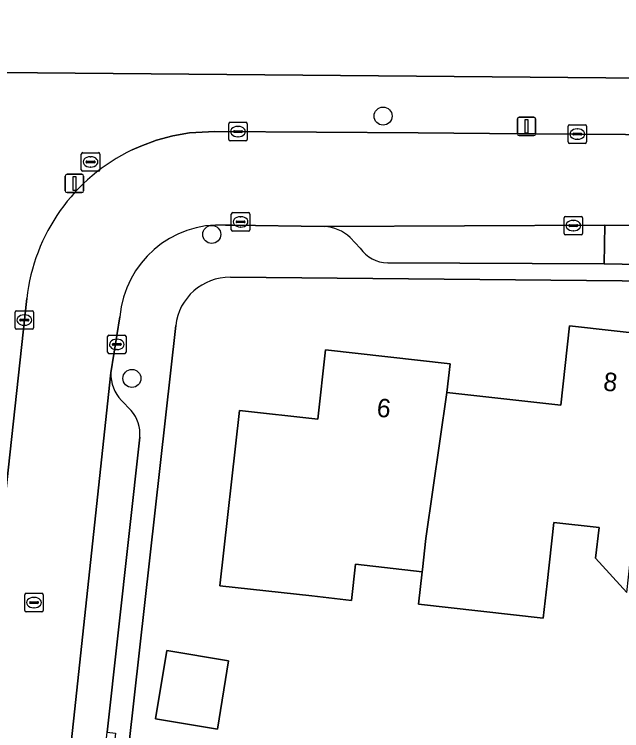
# Model space of a CAD drawing. Extents: x 162396 to 163643, y 386452 to 387406.
# Drawn here: x 162788.12 to 162821.03, y 386627.35 to 386666.15 of the extents above; entities that cross this region are included whole.
import ezdxf

# ---------------------------------------------------------------- set-up
doc = ezdxf.new("R2010")
doc.units = 0
for name, color, linetype in [('IMGEO_Boom', 7, 'Continuous'), ('IMGEO_Erf', 7, 'Continuous'), ('IMGEO_Kolk', 7, 'Continuous'), ('IMGEO_Lichtmast', 7, 'Continuous'), ('IMGEO_Pand', 7, 'Continuous'), ('IMGEO_Pand_nummerreeks', 7, 'Continuous'), ('IMGEO_Parkeervlak_open', 7, 'Continuous'), ('IMGEO_Rijbaan_lokaal_open', 7, 'Continuous'), ('IMGEO_Rioolput', 7, 'Continuous'), ('IMGEO_Voetpad_open', 7, 'Continuous')]:
    doc.layers.add(name, color=color, linetype=linetype)

msp = doc.modelspace()

# ---------------------------------------------------------------- linework, layer by layer
at = {"layer": 'IMGEO_Boom'}
for centre in [(162808.106, 386660.64), (162798.822, 386654.231), (162794.495, 386646.431)]:
    msp.add_circle(centre, 0.489, dxfattribs=at)
at = {"layer": 'IMGEO_Erf'}
for points in [[(162932.823, 386652.31), (162934.978, 386654.725), (162936.722, 386656.679), (162939.36, 386659.635), (162950.734, 386672.38), (162953.337, 386675.295), (162954.931, 386677.078), (162957.707, 386680.182), (162969.169, 386692.999), (162984.352, 386710.007), (162921.76, 386750), (162921.361, 386750.255), (162921.212, 386750), (162863.497, 386651.323), (162799.834, 386651.914)], [(162776.93, 386743.582), (162768.744, 386730.951), (162762.934, 386721.672), (162757.742, 386711.279), (162754.454, 386701.785), (162744.409, 386671.894), (162782.247, 386667.715), (162783.774, 386663.035), (162787.296, 386663.004), (162855.09, 386662.415)], [(162796.866, 386649.291), (162791.792, 386603.958), (162791.577, 386602.199)], [(162821.307, 386634.831), (162819.622, 386636.702), (162819.806, 386638.36), (162817.359, 386638.633), (162816.991, 386635.327), (162816.781, 386633.445), (162810.023, 386634.197), (162810.219, 386635.963), (162806.613, 386636.364), (162806.395, 386634.407), (162804.234, 386634.648), (162799.264, 386635.201), (162800.321, 386644.698), (162804.568, 386644.225), (162804.986, 386647.977), (162811.731, 386647.227), (162811.557, 386645.663), (162817.734, 386644.975), (162818.213, 386649.286), (162823.052, 386648.748)]]:
    msp.add_lwpolyline(points, dxfattribs=at)
msp.add_lwpolyline([(162799.125, 386627.433), (162795.77, 386627.986), (162796.38, 386631.69), (162799.735, 386631.138)], close=True, dxfattribs=at)
msp.add_arc((162799.806, 386648.955), 2.959, 89.456, 173.4819, dxfattribs=at)
at = {"layer": 'IMGEO_Kolk'}
for p, q in [((162799.742, 386659.378), (162799.742, 386660.23)), ((162799.817, 386660.304), (162800.669, 386660.304)), ((162800.743, 386660.23), (162800.743, 386659.378)), ((162818.204, 386660.165), (162819.056, 386660.165)), ((162800.001, 386659.798), (162800.001, 386659.81)), ((162800.439, 386659.761), (162800.041, 386659.761)), ((162800.044, 386659.847), (162800.442, 386659.847)), ((162800.23, 386660.084), (162800.255, 386660.084)), ((162800.485, 386659.81), (162800.485, 386659.798)), ((162818.129, 386659.239), (162818.129, 386660.091)), ((162818.617, 386659.945), (162818.642, 386659.945)), ((162819.13, 386660.091), (162819.13, 386659.239)), ((162800.253, 386659.524), (162800.228, 386659.524)), ((162818.388, 386659.659), (162818.388, 386659.671)), ((162818.826, 386659.622), (162818.428, 386659.622)), ((162818.431, 386659.708), (162818.829, 386659.708)), ((162818.64, 386659.385), (162818.615, 386659.385)), ((162818.872, 386659.671), (162818.872, 386659.659)), ((162800.669, 386659.304), (162799.817, 386659.304)), ((162819.056, 386659.165), (162818.204, 386659.165)), ((162799.88, 386654.486), (162799.88, 386655.338)), ((162799.955, 386655.412), (162800.807, 386655.412)), ((162800.368, 386655.192), (162800.393, 386655.192)), ((162800.881, 386655.338), (162800.881, 386654.486)), ((162817.911, 386654.285), (162817.911, 386655.137)), ((162817.986, 386655.211), (162818.838, 386655.211)), ((162818.912, 386655.137), (162818.912, 386654.285)), ((162800.139, 386654.906), (162800.139, 386654.918)), ((162800.577, 386654.869), (162800.179, 386654.869)), ((162800.182, 386654.955), (162800.58, 386654.955)), ((162800.623, 386654.918), (162800.623, 386654.906)), ((162818.17, 386654.705), (162818.17, 386654.717)), ((162818.213, 386654.754), (162818.611, 386654.754)), ((162818.399, 386654.991), (162818.424, 386654.991)), ((162818.654, 386654.717), (162818.654, 386654.705)), ((162800.807, 386654.412), (162799.955, 386654.412)), ((162800.391, 386654.632), (162800.366, 386654.632)), ((162818.608, 386654.668), (162818.21, 386654.668)), ((162818.422, 386654.431), (162818.397, 386654.431)), ((162818.838, 386654.211), (162817.986, 386654.211)), ((162788.24, 386650.094), (162789.092, 386650.094)), ((162788.165, 386649.168), (162788.165, 386650.02)), ((162788.467, 386649.637), (162788.865, 386649.637)), ((162788.653, 386649.874), (162788.678, 386649.874)), ((162789.166, 386650.02), (162789.166, 386649.168)), ((162788.424, 386649.588), (162788.424, 386649.6)), ((162788.862, 386649.551), (162788.464, 386649.551)), ((162788.676, 386649.314), (162788.651, 386649.314)), ((162788.908, 386649.6), (162788.908, 386649.588)), ((162789.092, 386649.094), (162788.24, 386649.094)), ((162793.175, 386647.847), (162793.175, 386648.699)), ((162793.25, 386648.773), (162794.102, 386648.773)), ((162793.663, 386648.553), (162793.688, 386648.553)), ((162794.176, 386648.699), (162794.176, 386647.847)), ((162793.434, 386648.267), (162793.434, 386648.279)), ((162793.872, 386648.23), (162793.474, 386648.23)), ((162793.477, 386648.316), (162793.875, 386648.316)), ((162793.918, 386648.279), (162793.918, 386648.267)), ((162794.102, 386647.773), (162793.25, 386647.773)), ((162793.686, 386647.993), (162793.661, 386647.993))]:
    msp.add_line(p, q, dxfattribs=at)
for points in [[(162799.742, 386659.378), (162799.742, 386660.23)], [(162799.817, 386660.304), (162800.669, 386660.304)], [(162800.743, 386660.23), (162800.743, 386659.378)], [(162818.204, 386660.165), (162819.056, 386660.165)], [(162818.129, 386659.239), (162818.129, 386660.091)], [(162819.13, 386660.091), (162819.13, 386659.239)], [(162800.669, 386659.304), (162799.817, 386659.304)], [(162819.056, 386659.165), (162818.204, 386659.165)], [(162799.88, 386654.486), (162799.88, 386655.338)], [(162799.955, 386655.412), (162800.807, 386655.412)], [(162800.881, 386655.338), (162800.881, 386654.486)], [(162817.911, 386654.285), (162817.911, 386655.137)], [(162817.986, 386655.211), (162818.838, 386655.211)], [(162818.912, 386655.137), (162818.912, 386654.285)], [(162800.807, 386654.412), (162799.955, 386654.412)], [(162818.838, 386654.211), (162817.986, 386654.211)], [(162788.24, 386650.094), (162789.092, 386650.094)], [(162788.165, 386649.168), (162788.165, 386650.02)], [(162789.166, 386650.02), (162789.166, 386649.168)], [(162789.092, 386649.094), (162788.24, 386649.094)], [(162793.175, 386647.847), (162793.175, 386648.699)], [(162793.25, 386648.773), (162794.102, 386648.773)], [(162794.176, 386648.699), (162794.176, 386647.847)], [(162794.102, 386647.773), (162793.25, 386647.773)]]:
    msp.add_lwpolyline(points, dxfattribs=at)
for centre, radius, start, end in [((162799.819, 386660.228), 0.0765, 91.552, 178.448), ((162799.819, 386660.228), 0.0765, 91.552, 178.448), ((162800.667, 386660.228), 0.0765, 1.552, 88.448), ((162800.667, 386660.228), 0.0765, 1.552, 88.448), ((162818.206, 386660.089), 0.0765, 91.552, 178.448), ((162818.206, 386660.089), 0.0765, 91.552, 178.448), ((162819.054, 386660.089), 0.0765, 1.552, 88.448), ((162819.054, 386660.089), 0.0765, 1.552, 88.448), ((162800.041, 386659.807), 0.0403, 85.8775, 175.7526), ((162800.038, 386659.797), 0.0366, 178.938, 274.7102), ((162800.442, 386659.804), 0.043, 264.8664, 352.4533), ((162800.446, 386659.809), 0.0386, 1.7309, 96.639), ((162799.819, 386659.38), 0.0765, 181.552, 268.448), ((162799.819, 386659.38), 0.0765, 181.552, 268.448), ((162800.667, 386659.38), 0.0765, 271.552, 358.448), ((162800.667, 386659.38), 0.0765, 271.552, 358.448), ((162818.428, 386659.668), 0.0403, 85.8775, 175.7526), ((162818.425, 386659.658), 0.0366, 178.938, 274.7102), ((162818.829, 386659.665), 0.043, 264.8664, 352.4533), ((162818.833, 386659.67), 0.0386, 1.7309, 96.639), ((162818.206, 386659.241), 0.0765, 181.552, 268.448), ((162818.206, 386659.241), 0.0765, 181.552, 268.448), ((162819.054, 386659.241), 0.0765, 271.552, 358.448), ((162819.054, 386659.241), 0.0765, 271.552, 358.448), ((162799.957, 386655.336), 0.0765, 91.552, 178.448), ((162799.957, 386655.336), 0.0765, 91.552, 178.448), ((162800.805, 386655.336), 0.0765, 1.552, 88.448), ((162800.805, 386655.336), 0.0765, 1.552, 88.448), ((162817.988, 386655.135), 0.0765, 91.552, 178.448), ((162817.988, 386655.135), 0.0765, 91.552, 178.448), ((162818.836, 386655.135), 0.0765, 1.552, 88.448), ((162818.836, 386655.135), 0.0765, 1.552, 88.448), ((162800.179, 386654.915), 0.0403, 85.8775, 175.7526), ((162800.176, 386654.905), 0.0366, 178.938, 274.7102), ((162800.58, 386654.912), 0.043, 264.8664, 352.4533), ((162800.584, 386654.917), 0.0386, 1.7309, 96.639), ((162818.21, 386654.714), 0.0403, 85.8775, 175.7526), ((162818.207, 386654.704), 0.0366, 178.938, 274.7102), ((162818.611, 386654.711), 0.043, 264.8664, 352.4533), ((162818.615, 386654.716), 0.0386, 1.7309, 96.639), ((162799.957, 386654.488), 0.0765, 181.552, 268.448), ((162799.957, 386654.488), 0.0765, 181.552, 268.448), ((162800.805, 386654.488), 0.0765, 271.552, 358.448), ((162800.805, 386654.488), 0.0765, 271.552, 358.448), ((162817.988, 386654.287), 0.0765, 181.552, 268.448), ((162817.988, 386654.287), 0.0765, 181.552, 268.448), ((162818.836, 386654.287), 0.0765, 271.552, 358.448), ((162818.836, 386654.287), 0.0765, 271.552, 358.448), ((162788.242, 386650.018), 0.0765, 91.552, 178.448), ((162788.242, 386650.018), 0.0765, 91.552, 178.448), ((162789.09, 386650.018), 0.0765, 1.552, 88.448), ((162789.09, 386650.018), 0.0765, 1.552, 88.448), ((162788.464, 386649.597), 0.0403, 85.8775, 175.7526), ((162788.869, 386649.599), 0.0386, 1.7309, 96.639), ((162788.461, 386649.587), 0.0366, 178.938, 274.7102), ((162788.865, 386649.594), 0.043, 264.8664, 352.4533), ((162788.242, 386649.17), 0.0765, 181.552, 268.448), ((162788.242, 386649.17), 0.0765, 181.552, 268.448), ((162789.09, 386649.17), 0.0765, 271.552, 358.448), ((162789.09, 386649.17), 0.0765, 271.552, 358.448), ((162793.252, 386648.697), 0.0765, 91.552, 178.448), ((162793.252, 386648.697), 0.0765, 91.552, 178.448), ((162794.1, 386648.697), 0.0765, 1.552, 88.448), ((162794.1, 386648.697), 0.0765, 1.552, 88.448), ((162793.474, 386648.276), 0.0403, 85.8775, 175.7526), ((162793.471, 386648.266), 0.0366, 178.938, 274.7102), ((162793.875, 386648.273), 0.043, 264.8664, 352.4533), ((162793.879, 386648.278), 0.0386, 1.7309, 96.639), ((162793.252, 386647.849), 0.0765, 181.552, 268.448), ((162793.252, 386647.849), 0.0765, 181.552, 268.448), ((162794.1, 386647.849), 0.0765, 271.552, 358.448), ((162794.1, 386647.849), 0.0765, 271.552, 358.448)]:
    msp.add_arc(centre, radius, start, end, dxfattribs=at)
for centre, major_axis, ratio, start_param, end_param in [((162800.229, 386659.804), (-0.387, 0.002), 0.722429, 4.712389, 7.853982), ((162800.254, 386659.804), (-0.39, 0.002), 0.717154, 1.570796, 4.712389), ((162818.616, 386659.665), (-0.387, 0.002), 0.722429, 4.712389, 7.853982), ((162818.641, 386659.665), (-0.39, 0.002), 0.717154, 1.570796, 4.712389), ((162800.367, 386654.912), (-0.387, 0.002), 0.722429, 4.712389, 7.853982), ((162800.392, 386654.912), (-0.39, 0.002), 0.717154, 1.570796, 4.712389), ((162818.398, 386654.711), (-0.387, 0.002), 0.722429, 4.712389, 7.853982), ((162818.423, 386654.711), (-0.39, 0.002), 0.717154, 1.570796, 4.712389), ((162788.652, 386649.594), (-0.387, 0.002), 0.722429, 4.712389, 7.853982), ((162788.677, 386649.594), (-0.39, 0.002), 0.717154, 1.570796, 4.712389), ((162793.662, 386648.273), (-0.387, 0.002), 0.722429, 4.712389, 7.853982), ((162793.687, 386648.273), (-0.39, 0.002), 0.717154, 1.570796, 4.712389)]:
    msp.add_ellipse(centre, major_axis=major_axis, ratio=ratio, start_param=start_param, end_param=end_param, dxfattribs=at)
at = {"layer": 'IMGEO_Lichtmast'}
for p, q in [((162815.478, 386660.584), (162816.268, 386660.584)), ((162816.268, 386660.584), (162815.478, 386660.584)), ((162815.378, 386659.684), (162815.378, 386660.484)), ((162815.378, 386660.484), (162815.378, 386659.684)), ((162816.368, 386660.484), (162816.368, 386659.684)), ((162816.368, 386659.684), (162816.368, 386660.484)), ((162816.268, 386659.584), (162815.478, 386659.584)), ((162815.478, 386659.584), (162816.268, 386659.584)), ((162790.985, 386657.495), (162791.775, 386657.495)), ((162791.775, 386657.495), (162790.985, 386657.495)), ((162790.885, 386656.595), (162790.885, 386657.395)), ((162790.885, 386657.395), (162790.885, 386656.595)), ((162791.875, 386657.395), (162791.875, 386656.595)), ((162791.875, 386656.595), (162791.875, 386657.395)), ((162791.775, 386656.495), (162790.985, 386656.495)), ((162790.985, 386656.495), (162791.775, 386656.495))]:
    msp.add_line(p, q, dxfattribs=at)
for points in [[(162815.798, 386660.459), (162815.948, 386660.459), (162815.948, 386659.709), (162815.798, 386659.709), (162815.798, 386660.459)], [(162791.305, 386657.37), (162791.455, 386657.37), (162791.455, 386656.62), (162791.305, 386656.62), (162791.305, 386657.37)]]:
    msp.add_lwpolyline(points, dxfattribs=at)
for centre, start, end in [((162815.478, 386660.484), 90, 180), ((162815.478, 386660.484), 90, 180), ((162816.268, 386660.484), 0, 90), ((162816.268, 386660.484), 360, 90), ((162815.478, 386659.684), 180, 270), ((162815.478, 386659.684), 180, 270), ((162816.268, 386659.684), 270, 0), ((162816.268, 386659.684), 270, 0), ((162790.985, 386657.395), 90, 180), ((162790.985, 386657.395), 90, 180), ((162791.775, 386657.395), 0, 90), ((162791.775, 386657.395), 360, 90), ((162790.985, 386656.595), 180, 270), ((162790.985, 386656.595), 180, 270), ((162791.775, 386656.595), 270, 0), ((162791.775, 386656.595), 270, 0)]:
    msp.add_arc(centre, 0.1, start, end, dxfattribs=at)
at = {"layer": 'IMGEO_Pand'}
for points in [[(162822.567, 386644.384), (162823.052, 386648.748), (162818.213, 386649.286), (162817.734, 386644.975), (162811.557, 386645.663), (162810.419, 386637.76), (162810.232, 386636.079), (162810.219, 386635.963), (162810.023, 386634.197), (162816.781, 386633.445), (162816.991, 386635.327), (162817.359, 386638.633), (162819.806, 386638.36), (162819.622, 386636.702), (162821.307, 386634.831), (162821.676, 386638.152)], [(162811.557, 386645.663), (162811.731, 386647.227), (162804.986, 386647.977), (162804.568, 386644.225), (162800.321, 386644.698), (162799.264, 386635.201), (162804.234, 386634.648), (162806.395, 386634.407), (162806.613, 386636.364), (162810.219, 386635.963), (162810.232, 386636.079), (162810.419, 386637.76)], [(162795.77, 386627.986), (162799.125, 386627.433), (162799.735, 386631.138), (162796.38, 386631.69)]]:
    msp.add_lwpolyline(points, close=True, dxfattribs=at)
at = {"layer": 'IMGEO_Parkeervlak_open'}
for points in [[(162820.115, 386654.728), (162804.917, 386654.667)], [(162808.352, 386652.691), (162820.082, 386652.646), (162820.115, 386654.728)], [(162806.319, 386654.063), (162806.866, 386653.485)], [(162793.353, 386646.739), (162789.312, 386608.996)], [(162794.458, 386644.694), (162793.928, 386645.233)], [(162791.429, 386611.926), (162792.724, 386623.407), (162793.152, 386627.272), (162794.92, 386643.249)]]:
    msp.add_lwpolyline(points, dxfattribs=at)
for centre, radius, start, end in [((162804.76, 386652.373), 2.299, 47.3048, 86.0812), ((162808.403, 386654.575), 1.884, 215.3278, 268.4393), ((162795.482, 386646.689), 2.129, 178.6544, 223.1399), ((162792.974, 386643.423), 1.954, 354.8897, 40.5709)]:
    msp.add_arc(centre, radius, start, end, dxfattribs=at)
at = {"layer": 'IMGEO_Rijbaan_lokaal_open'}
for points in [[(162854.881, 386659.387), (162829.955, 386659.577), (162826.145, 386659.605), (162813.865, 386659.699), (162810.005, 386659.728), (162798.982, 386659.812), (162797.609, 386659.729), (162796.71, 386659.572), (162795.829, 386659.336), (162794.973, 386659.021), (162794.504, 386658.811)], [(162799.562, 386654.734), (162799.943, 386654.734), (162804.917, 386654.667), (162820.115, 386654.728), (162826.906, 386654.664), (162842.116, 386654.52), (162848.577, 386654.459), (162853.476, 386654.413), (162855.441, 386654.397)], [(162788.796, 386650.757), (162787.792, 386641.469), (162787.39, 386637.74), (162787.117, 386635.214), (162786.717, 386631.512), (162785.313, 386618.521), (162784.915, 386614.835), (162783.817, 386605.445), (162783.558, 386603.229)], [(162788.751, 386604.696), (162788.778, 386604.898), (162789.3, 386608.888), (162789.312, 386608.996), (162793.353, 386646.739), (162793.842, 386649.775)]]:
    msp.add_lwpolyline(points, dxfattribs=at)
msp.add_lwpolyline([(162826.906, 386654.664), (162820.115, 386654.728), (162820.082, 386652.646), (162826.889, 386652.52)], close=True, dxfattribs=at)
for centre, radius, start, end in [((162798.909, 386649.64), 10.174, 115.6531, 173.6953), ((162799.256, 386649.309), 5.434, 86.7696, 175.0782)]:
    msp.add_arc(centre, radius, start, end, dxfattribs=at)
at = {"layer": 'IMGEO_Rioolput'}
for p, q in [((162791.751, 386657.734), (162791.751, 386658.586)), ((162791.826, 386658.66), (162792.678, 386658.66)), ((162792.752, 386658.586), (162792.752, 386657.734)), ((162792.053, 386658.203), (162792.451, 386658.203)), ((162792.239, 386658.44), (162792.264, 386658.44)), ((162792.01, 386658.154), (162792.01, 386658.166)), ((162792.448, 386658.117), (162792.05, 386658.117)), ((162792.262, 386657.88), (162792.237, 386657.88)), ((162792.494, 386658.166), (162792.494, 386658.154)), ((162792.678, 386657.66), (162791.826, 386657.66)), ((162788.686, 386633.866), (162788.686, 386634.718)), ((162788.761, 386634.792), (162789.613, 386634.792)), ((162789.174, 386634.572), (162789.199, 386634.572)), ((162789.687, 386634.718), (162789.687, 386633.866)), ((162788.945, 386634.286), (162788.945, 386634.298)), ((162789.383, 386634.249), (162788.985, 386634.249)), ((162788.988, 386634.335), (162789.386, 386634.335)), ((162789.429, 386634.298), (162789.429, 386634.286)), ((162789.613, 386633.792), (162788.761, 386633.792)), ((162789.197, 386634.012), (162789.172, 386634.012))]:
    msp.add_line(p, q, dxfattribs=at)
for points in [[(162791.751, 386657.734), (162791.751, 386658.586)], [(162791.826, 386658.66), (162792.678, 386658.66)], [(162792.752, 386658.586), (162792.752, 386657.734)], [(162792.678, 386657.66), (162791.826, 386657.66)], [(162788.686, 386633.866), (162788.686, 386634.718)], [(162788.761, 386634.792), (162789.613, 386634.792)], [(162789.687, 386634.718), (162789.687, 386633.866)], [(162789.613, 386633.792), (162788.761, 386633.792)]]:
    msp.add_lwpolyline(points, dxfattribs=at)
for centre, radius, start, end in [((162791.828, 386658.584), 0.0765, 91.552, 178.448), ((162791.828, 386658.584), 0.0765, 91.552, 178.448), ((162792.676, 386658.584), 0.0765, 1.552, 88.448), ((162792.676, 386658.584), 0.0765, 1.552, 88.448), ((162792.05, 386658.163), 0.0403, 85.8775, 175.7526), ((162792.455, 386658.165), 0.0386, 1.7309, 96.639), ((162792.047, 386658.153), 0.0366, 178.938, 274.7102), ((162792.451, 386658.16), 0.043, 264.8664, 352.4533), ((162791.828, 386657.736), 0.0765, 181.552, 268.448), ((162791.828, 386657.736), 0.0765, 181.552, 268.448), ((162792.676, 386657.736), 0.0765, 271.552, 358.448), ((162792.676, 386657.736), 0.0765, 271.552, 358.448), ((162788.763, 386634.716), 0.0765, 91.552, 178.448), ((162788.763, 386634.716), 0.0765, 91.552, 178.448), ((162789.611, 386634.716), 0.0765, 1.552, 88.448), ((162789.611, 386634.716), 0.0765, 1.552, 88.448), ((162788.985, 386634.295), 0.0403, 85.8775, 175.7526), ((162788.982, 386634.285), 0.0366, 178.938, 274.7102), ((162789.386, 386634.292), 0.043, 264.8664, 352.4533), ((162789.39, 386634.297), 0.0386, 1.7309, 96.639), ((162788.763, 386633.868), 0.0765, 181.552, 268.448), ((162788.763, 386633.868), 0.0765, 181.552, 268.448), ((162789.611, 386633.868), 0.0765, 271.552, 358.448), ((162789.611, 386633.868), 0.0765, 271.552, 358.448)]:
    msp.add_arc(centre, radius, start, end, dxfattribs=at)
for centre, major_axis, ratio, start_param, end_param in [((162792.238, 386658.16), (-0.387, 0.002), 0.722429, 4.712389, 7.853982), ((162792.263, 386658.16), (-0.39, 0.002), 0.717154, 1.570796, 4.712389), ((162789.173, 386634.292), (-0.387, 0.002), 0.722429, 4.712389, 7.853982), ((162789.198, 386634.292), (-0.39, 0.002), 0.717154, 1.570796, 4.712389)]:
    msp.add_ellipse(centre, major_axis=major_axis, ratio=ratio, start_param=start_param, end_param=end_param, dxfattribs=at)
at = {"layer": 'IMGEO_Voetpad_open'}
for points in [[(162799.834, 386651.914), (162863.497, 386651.323), (162921.212, 386750)], [(162855.09, 386662.415), (162787.296, 386663.004), (162786.017, 386651.238), (162780.807, 386605.308), (162780.556, 386602.933)], [(162794.504, 386658.811), (162794.973, 386659.021), (162795.829, 386659.336), (162796.71, 386659.572), (162797.609, 386659.729), (162798.982, 386659.812), (162810.005, 386659.728), (162813.865, 386659.699), (162826.145, 386659.605), (162829.955, 386659.577), (162854.881, 386659.387)], [(162804.917, 386654.667), (162799.943, 386654.734), (162799.562, 386654.734)], [(162806.866, 386653.485), (162806.319, 386654.063)], [(162850.158, 386652.363), (162848.572, 386652.378), (162842.055, 386652.43), (162826.889, 386652.52), (162820.082, 386652.646), (162808.352, 386652.691)], [(162786.717, 386631.512), (162786.177, 386631.573), (162786.586, 386635.274), (162787.117, 386635.214), (162787.39, 386637.74), (162787.792, 386641.469), (162788.796, 386650.757)], [(162793.842, 386649.775), (162793.353, 386646.739)], [(162791.577, 386602.199), (162791.792, 386603.958), (162796.866, 386649.291)], [(162793.928, 386645.233), (162794.458, 386644.694)], [(162794.92, 386643.249), (162793.152, 386627.272), (162793.603, 386627.221), (162793.197, 386623.354), (162792.724, 386623.407), (162791.429, 386611.926)]]:
    msp.add_lwpolyline(points, dxfattribs=at)
for centre, radius, start, end in [((162798.909, 386649.64), 10.174, 115.6531, 173.6953), ((162799.256, 386649.309), 5.434, 86.7696, 175.0782), ((162804.76, 386652.373), 2.299, 47.3048, 86.0812), ((162808.403, 386654.575), 1.884, 215.3278, 268.4393), ((162799.806, 386648.955), 2.959, 89.456, 173.4819), ((162795.482, 386646.689), 2.129, 178.6544, 223.1399), ((162792.974, 386643.423), 1.954, 354.8897, 40.5709)]:
    msp.add_arc(centre, radius, start, end, dxfattribs=at)

# ---------------------------------------------------------------- texts
at = {"layer": 'IMGEO_Pand_nummerreeks'}
for s, p in [('8', (162820, 386645.787)), ('6', (162807.722, 386644.373))]:
    msp.add_text(s, height=1, rotation=353.6574, dxfattribs=at).set_placement(p)

doc.saveas('drawing.dxf')
